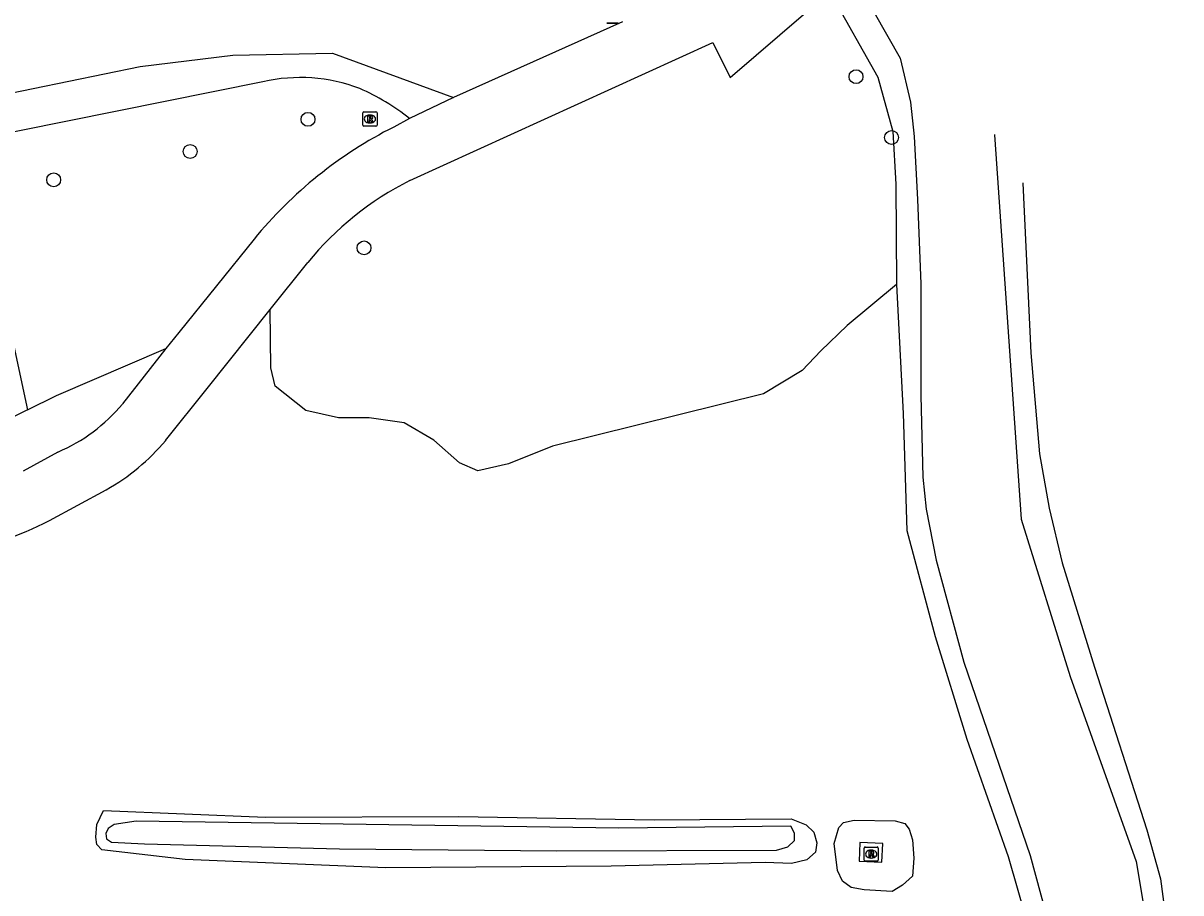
# Model space of a CAD drawing. Extents: x 160203 to 161526, y 379529 to 381797.
# Drawn here: x 161135.9 to 161217.5, y 379658.2 to 379719.5 of the extents above; entities that cross this region are included whole.
import ezdxf

# ---------------------------------------------------------------- set-up
doc = ezdxf.new("R2010")
doc.units = 0
for name, color, linetype in [('IMGEO_Afvalbak', 7, 'Continuous'), ('IMGEO_Boom', 7, 'Continuous'), ('IMGEO_Fietspad_open', 7, 'Continuous'), ('IMGEO_Groenvoorziening', 7, 'Continuous'), ('IMGEO_Loofbos', 7, 'Continuous'), ('IMGEO_Rioolput', 7, 'Continuous'), ('IMGEO_Voetpad_open', 7, 'Continuous'), ('IMGEO_Waterloop', 7, 'Continuous')]:
    doc.layers.add(name, color=color, linetype=linetype)

msp = doc.modelspace()

# ---------------------------------------------------------------- linework, layer by layer
at = {"layer": 'IMGEO_Afvalbak'}
for p, q in [((161177.84, 379719.48), (161177.05, 379719.48)), ((161177.05, 379719.48), (161177.84, 379719.48))]:
    msp.add_line(p, q, dxfattribs=at)
at = {"layer": 'IMGEO_Boom'}
for centre in [(161194.612, 379715.707), (161155.99, 379712.7), (161197.116, 379711.425), (161147.691, 379710.438), (161138.068, 379708.435), (161159.94, 379703.637)]:
    msp.add_circle(centre, 0.489, dxfattribs=at)
at = {"layer": 'IMGEO_Fietspad_open'}
for points in [[(161163.158, 379708.39), (161184.518, 379718.109), (161185.75, 379715.652), (161191.069, 379720.232)], [(161178.144, 379719.567), (161166.237, 379714.245)], [(161166.237, 379714.245), (161163.137, 379712.76)], [(161163.137, 379712.76), (161162.029, 379712.153)], [(161152.187, 379704.244), (161146.896, 379697.675), (161145.979, 379696.536)], [(161153.331, 379699.306), (161155.97, 379702.617)], [(161145.96, 379690.07), (161148.881, 379693.724), (161153.331, 379699.306)], [(161145.979, 379696.536), (161142.918, 379692.636)], [(161138.359, 379689.251), (161135.917, 379687.908)], [(161137.766, 379684.421), (161141.767, 379686.597)]]:
    msp.add_lwpolyline(points, dxfattribs=at)
for centre, radius, start, end in [((161175.597, 379685.19), 30.184, 116.71272, 140.85777), ((161173.366, 379688.319), 22.517, 116.95672, 140.58225), ((161133.663, 379700.338), 12.041, 292.95533, 320.23151), ((161134.595, 379699.524), 14.783, 299.02311, 320.2458), ((161125.87, 379707.635), 26.084, 281.27397, 297.13178)]:
    msp.add_arc(centre, radius, start, end, dxfattribs=at)
at = {"layer": 'IMGEO_Groenvoorziening'}
for points in [[(161206.372, 379708.219), (161206.372, 379708.209), (161206.922, 379696.232), (161207.54, 379689.126), (161208.228, 379685.303), (161209.132, 379681.444), (161211.409, 379674.087), (161215.095, 379662.619), (161216.071, 379659.157), (161217.013, 379652.052), (161217.267, 379648.95), (161217.197, 379646.317), (161217.228, 379643.218), (161217.501, 379546.577)], [(161197.455, 379701.066), (161197.93, 379691.976), (161198.187, 379683.716), (161200.176, 379676.251), (161202.416, 379669.002), (161205.343, 379660.744), (161206.644, 379656.164), (161207.08, 379652.377), (161207.01, 379647.687), (161206.82, 379643.651), (161206.747, 379547.354)], [(161141.465, 379661.201), (161141.104, 379661.598), (161141.031, 379662.103), (161141.103, 379663.005), (161141.571, 379663.979), (161153.006, 379663.517), (161166.604, 379663.561), (161180.383, 379663.317), (161190.05, 379663.395), (161191.097, 379662.963), (161191.638, 379662.458), (161191.855, 379661.701), (161191.747, 379661.052), (161191.134, 379660.51), (161190.052, 379660.257), (161188.212, 379660.328), (161177.355, 379660.069), (161161.485, 379659.951), (161147.345, 379660.52), (161141.465, 379661.201)], [(161193.66, 379658.997), (161193.299, 379659.754), (161193.081, 379661.666), (161193.405, 379662.784), (161193.73, 379663.145), (161194.487, 379663.29), (161197.373, 379663.255), (161198.058, 379663.075), (161198.347, 379662.679), (161198.6, 379661.921), (161198.673, 379660.623), (161198.601, 379659.36), (161197.88, 379658.711), (161197.159, 379658.277), (161195.175, 379658.384), (161194.273, 379658.564), (161193.66, 379658.997)]]:
    msp.add_lwpolyline(points, dxfattribs=at)
at = {"layer": 'IMGEO_Loofbos'}
for points in [[(161136.227, 379692.228), (161130.681, 379689.467), (161118.14, 379687.025), (161106.501, 379683.85), (161096.476, 379679.039), (161085.036, 379672.675), (161070.405, 379668.012), (161059.145, 379666.391), (161049.405, 379665.529), (161034.568, 379663.653), (161025.83, 379663.993), (161019.864, 379665.343), (161017.756, 379665.269), (161013.76, 379664.344), (161011.911, 379663.382), (161000.988, 379663.269), (160995.513, 379665.235), (160994.949, 379666.912), (160953.018, 379879.004)], [(161191.069, 379720.232), (161192.831, 379721.573), (161196.148, 379715.674), (161197.196, 379711.851), (161197.415, 379708.136), (161197.455, 379701.066)], [(161132.143, 379711.192), (161136.227, 379692.228)], [(161197.455, 379701.066), (161193.994, 379698.178), (161192.12, 379696.373), (161190.822, 379695.002), (161188.082, 379693.341), (161173.223, 379689.653), (161170.122, 379688.425), (161167.958, 379687.918), (161166.659, 379688.495), (161164.854, 379690.081), (161162.762, 379691.306), (161160.309, 379691.665), (161158.144, 379691.664), (161155.836, 379692.167), (161153.67, 379693.897), (161153.381, 379695.196), (161153.331, 379699.306)], [(161136.227, 379692.228), (161138.265, 379693.242), (161145.979, 379696.536)]]:
    msp.add_lwpolyline(points, dxfattribs=at)
at = {"layer": 'IMGEO_Rioolput'}
for p, q in [((161159.854, 379712.3), (161159.854, 379713.152)), ((161159.929, 379713.226), (161160.781, 379713.226)), ((161160.855, 379713.152), (161160.855, 379712.3)), ((161160.365, 379712.446), (161160.34, 379712.446)), ((161160.342, 379713.006), (161160.367, 379713.006)), ((161160.781, 379712.226), (161159.929, 379712.226)), ((161195.178, 379660.484), (161195.178, 379661.336)), ((161195.253, 379661.41), (161196.105, 379661.41)), ((161195.666, 379661.19), (161195.691, 379661.19)), ((161196.179, 379661.336), (161196.179, 379660.484)), ((161196.105, 379660.41), (161195.253, 379660.41)), ((161195.689, 379660.63), (161195.664, 379660.63))]:
    msp.add_line(p, q, dxfattribs=at)
for points in [[(161159.854, 379712.3), (161159.854, 379713.152)], [(161159.929, 379713.226), (161160.781, 379713.226)], [(161160.855, 379713.152), (161160.855, 379712.3)], [(161160.443, 379712.924), (161160.191, 379712.926), (161160.191, 379712.526)], [(161160.191, 379712.526), (161160.315, 379712.526), (161160.315, 379712.688), (161160.326, 379712.688)], [(161160.369, 379712.845), (161160.315, 379712.845), (161160.315, 379712.764)], [(161160.315, 379712.764), (161160.367, 379712.764)], [(161160.373, 379712.659), (161160.444, 379712.526), (161160.584, 379712.526), (161160.519, 379712.652)], [(161160.781, 379712.226), (161159.929, 379712.226)], [(161195.178, 379660.484), (161195.178, 379661.336)], [(161195.253, 379661.41), (161196.105, 379661.41)], [(161195.767, 379661.108), (161195.515, 379661.11), (161195.515, 379660.71)], [(161195.693, 379661.029), (161195.639, 379661.029), (161195.639, 379660.948)], [(161195.639, 379660.948), (161195.691, 379660.948)], [(161196.179, 379661.336), (161196.179, 379660.484)], [(161196.105, 379660.41), (161195.253, 379660.41)], [(161195.515, 379660.71), (161195.639, 379660.71), (161195.639, 379660.872), (161195.65, 379660.872)], [(161195.697, 379660.843), (161195.768, 379660.71), (161195.908, 379660.71), (161195.843, 379660.836)]]:
    msp.add_lwpolyline(points, dxfattribs=at)
for centre, radius, start, end in [((161159.931, 379713.15), 0.0765, 91.55205, 178.44795), ((161159.931, 379713.15), 0.0765, 91.55205, 178.44795), ((161160.779, 379713.15), 0.0765, 1.55205, 88.44795), ((161160.779, 379713.15), 0.0765, 1.55205, 88.44795), ((161160.325, 379712.635), 0.0533, 26.02933, 88.69889), ((161160.351, 379712.953), 0.19, 274.7715, 282.96867), ((161160.375, 379712.749), 0.0964, 77.00612, 93.18647), ((161160.389, 379712.806), 0.0378, 276.66336, 79.67722), ((161160.442, 379712.814), 0.109, 350.36119, 89.41601), ((161160.44, 379712.814), 0.112, 277.58423, 350.98172), ((161160.424, 379712.599), 0.108, 29.51342, 73.79051), ((161159.931, 379712.302), 0.0765, 181.55205, 268.44795), ((161159.931, 379712.302), 0.0765, 181.55205, 268.44795), ((161160.779, 379712.302), 0.0765, 271.55205, 358.44795), ((161160.779, 379712.302), 0.0765, 271.55205, 358.44795), ((161195.255, 379661.334), 0.0765, 91.55205, 178.44795), ((161195.255, 379661.334), 0.0765, 91.55205, 178.44795), ((161195.675, 379661.137), 0.19, 274.7715, 282.96867), ((161195.699, 379660.933), 0.0964, 77.00612, 93.18647), ((161195.713, 379660.99), 0.0378, 276.66336, 79.67722), ((161195.766, 379660.998), 0.109, 350.36119, 89.41601), ((161195.764, 379660.998), 0.112, 277.58423, 350.98172), ((161196.103, 379661.334), 0.0765, 1.55205, 88.44795), ((161196.103, 379661.334), 0.0765, 1.55205, 88.44795), ((161195.255, 379660.486), 0.0765, 181.55205, 268.44795), ((161195.255, 379660.486), 0.0765, 181.55205, 268.44795), ((161195.649, 379660.819), 0.0533, 26.02933, 88.69889), ((161195.748, 379660.783), 0.108, 29.51342, 73.79051), ((161196.103, 379660.486), 0.0765, 271.55205, 358.44795), ((161196.103, 379660.486), 0.0765, 271.55205, 358.44795)]:
    msp.add_arc(centre, radius, start, end, dxfattribs=at)
for centre, major_axis, ratio, start_param, end_param in [((161160.341, 379712.726), (-0.387, 0.002), 0.722429, 4.712389, 7.853982), ((161160.366, 379712.726), (-0.39, 0.002), 0.717154, 1.570796, 4.712389), ((161195.665, 379660.91), (-0.387, 0.002), 0.722429, 4.712389, 7.853982), ((161195.69, 379660.91), (-0.39, 0.002), 0.717154, 1.570796, 4.712389)]:
    msp.add_ellipse(centre, major_axis=major_axis, ratio=ratio, start_param=start_param, end_param=end_param, dxfattribs=at)
at = {"layer": 'IMGEO_Voetpad_open'}
for points in [[(161131.57, 379713.852), (161144.164, 379716.433), (161150.699, 379717.235), (161157.727, 379717.37), (161166.237, 379714.245)], [(161152.819, 379715.347), (161132.143, 379711.192)], [(161196.498, 379661.665), (161194.885, 379661.739), (161194.824, 379660.407), (161196.437, 379660.333), (161196.498, 379661.665)]]:
    msp.add_lwpolyline(points, dxfattribs=at)
for centre, radius, start, end in [((161155.444, 379704.01), 11.637, 68.87563, 103.03793), ((161153.66, 379700.967), 15.129, 51.21294, 66.72479)]:
    msp.add_arc(centre, radius, start, end, dxfattribs=at)
at = {"layer": 'IMGEO_Waterloop'}
for points in [[(161149.975, 379796.524), (161152.552, 379787.368), (161156.686, 379779.915), (161159.934, 379775.512), (161163.709, 379771.17), (161177.51, 379750), (161184.094, 379738.134), (161186.579, 379732.693), (161191.229, 379725.397), (161194.099, 379722.202), (161195.879, 379720.22), (161197.72, 379717.01), (161198.444, 379713.909), (161198.698, 379711.492), (161198.953, 379707.056), (161199.173, 379701.104), (161199.177, 379693.241), (161199.325, 379687.47), (161199.543, 379685.234), (161200.267, 379681.627), (161202.219, 379674.45), (161206.88, 379660.818), (161208.326, 379655.517)], [(161204.369, 379711.621), (161204.37, 379711.608), (161206.253, 379684.528), (161209.697, 379673.428), (161214.352, 379660.394), (161215.728, 379652.099), (161215.91, 379649.033), (161215.905, 379643.273), (161215.97, 379546.687), (161215.973, 379545.223), (161215.793, 379540.445), (161215.793, 379540.445)], [(161173.531, 379661.149), (161189.005, 379661.194), (161189.799, 379661.411), (161190.268, 379661.88), (161190.267, 379662.385), (161190.014, 379662.89), (161177.895, 379662.738), (161143.88, 379663.223), (161142.329, 379663.005), (161141.897, 379662.717), (161141.753, 379662.356), (161141.789, 379661.995), (161142.15, 379661.743), (161144.458, 379661.636), (161158.201, 379661.284), (161173.531, 379661.149)]]:
    msp.add_lwpolyline(points, dxfattribs=at)

doc.saveas('drawing.dxf')
